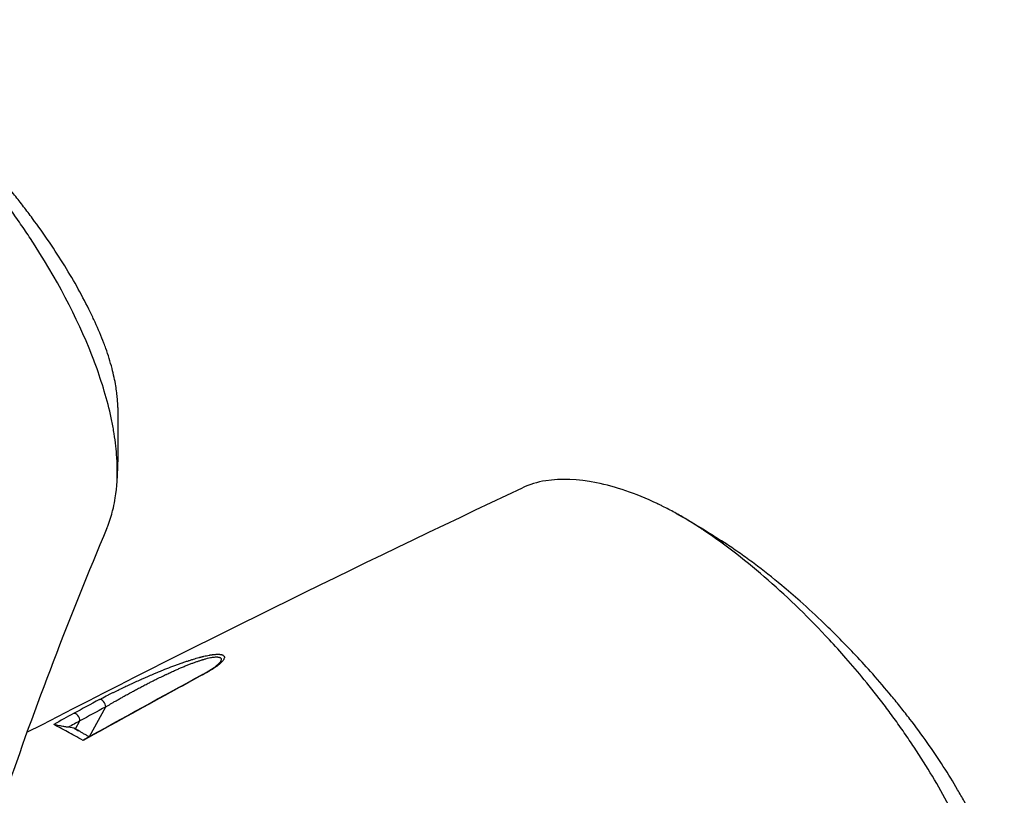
# Model space of a CAD drawing. Header units: millimetres. Extents: x 0 to 4378, y 0 to 2397.
# Tile 654 of 656: x 2702 to 2789, y 1957 to 2026. Entities that reach past the tile are written whole.
import ezdxf

# ---------------------------------------------------------------- set-up
doc = ezdxf.new("R2010")
doc.units = ezdxf.units.MM
doc.header["$LTSCALE"] = 0.2
doc.layers.add('01_Object Line', color=4, linetype='Continuous')

# ---------------------------------------------------------------- blocks, each defined once
blk = doc.blocks.new('Blk$A18R2-0W24D')
for p, q in [((-18.229, 1110.033), (-18.229, 1110.033)), ((-29.793, 1103.441), (-28.361, 1106.048)), ((-31.036, 1104.098), (-30.644, 1104.813)), ((-31.166, 1104.171), (-31.682, 1104.246)), ((-31.165, 1104.173), (-30.774, 1103.947)), ((-29.846, 1103.411), (-29.858, 1103.418))]:
    blk.add_line(p, q)
for centre, major_axis, ratio, start_param, end_param in [((12.615, 1083.25), (-1.495, 41.655), 0.767689, 5.78671, 5.852451), ((-19.59, 1108.461), (-0.238, 0.44), 0.574125, 5.91649, 6.250217), ((-54.102, 340.151), (435.313, 800.982), 0.572292, 0.719728, 0.72334), ((-28.721, 1106.241), (-0.237, 0.44), 0.615629, 3.963424, 6.144084), ((-54.51, 323.67), (444.565, 818.233), 0.572361, 0.723269, 0.725999), ((-31.004, 1105.005), (-0.239, 0.439), 0.613705, 3.961384, 6.133404), ((-48.125, 330.189), (434.09, 810.828), 0.577153, 0.716886, 0.720465), ((-48.434, 316.686), (441.656, 824.96), 0.577153, 0.720459, 0.722057)]:
    blk.add_ellipse(centre, major_axis=major_axis, ratio=ratio, start_param=start_param, end_param=end_param)
for points, knots in [([(-28.262, 1121.852), (-28.165, 1122.083), (-28.072, 1122.334), (-27.919, 1122.784), (-27.845, 1123.025), (-27.764, 1123.33), (-27.747, 1123.394), (-27.718, 1123.511), (-27.704, 1123.569), (-27.623, 1123.916), (-27.565, 1124.216), (-27.366, 1125.477), (-27.312, 1126.489), (-27.36, 1127.743), (-27.369, 1127.909), (-27.4, 1128.407), (-27.431, 1128.749), (-27.511, 1129.458), (-27.561, 1129.823), (-27.678, 1130.559), (-27.746, 1130.93), (-27.979, 1132.069), (-28.173, 1132.852), (-28.62, 1134.408), (-28.871, 1135.186), (-29.278, 1136.321), (-29.428, 1136.72), (-30.892, 1140.443), (-32.729, 1143.941), (-35.303, 1147.862), (-35.591, 1148.291), (-36.032, 1148.931), (-36.18, 1149.144), (-37.536, 1151.068), (-38.835, 1152.751), (-40.714, 1154.986), (-41.234, 1155.586), (-42.693, 1157.215), (-43.647, 1158.223), (-46.08, 1160.656), (-47.582, 1162.036), (-49.287, 1163.469), (-49.477, 1163.627), (-50.987, 1164.865), (-52.344, 1165.883), (-53.667, 1166.772)], [1.013384, 1.013384, 1.013384, 1.013384, 1.109993, 1.109993, 1.213598, 1.213598, 1.239256, 1.239256, 1.263925, 1.263925, 1.386081, 1.386081, 1.765731, 1.765731, 1.822697, 1.822697, 1.935907, 1.935907, 2.05247, 2.05247, 2.166843, 2.166843, 2.399096, 2.399096, 2.616669, 2.616669, 2.736228, 2.736228, 3.700499, 3.700499, 3.819408, 3.819408, 3.878521, 3.878521, 4.356179, 4.356179, 4.534962, 4.534962, 4.848781, 4.848781, 5.320636, 5.320636, 5.379891, 5.379891, 5.794291, 5.794291, 5.794291, 5.794291]), ([(-27.294, 1132.495), (-27.297, 1132.669), (-27.303, 1132.846), (-27.319, 1133.109), (-27.325, 1133.191), (-27.347, 1133.453), (-27.365, 1133.631), (-27.412, 1134.014), (-27.442, 1134.217), (-27.557, 1134.904), (-27.667, 1135.422), (-27.883, 1136.246), (-27.968, 1136.543), (-28.151, 1137.131), (-28.249, 1137.424), (-28.41, 1137.875), (-28.467, 1138.029), (-28.755, 1138.788), (-29.015, 1139.408), (-29.441, 1140.342), (-29.584, 1140.645), (-30.056, 1141.613), (-30.408, 1142.287), (-31.162, 1143.645), (-31.564, 1144.33), (-32.419, 1145.714), (-32.871, 1146.41), (-33.822, 1147.811), (-34.321, 1148.514), (-35.096, 1149.562), (-35.355, 1149.906), (-35.751, 1150.421), (-35.883, 1150.591), (-36.278, 1151.095), (-36.55, 1151.436), (-36.968, 1151.949), (-37.108, 1152.12), (-37.795, 1152.949), (-38.341, 1153.585), (-39.405, 1154.783), (-39.909, 1155.335), (-41.317, 1156.83), (-42.238, 1157.758), (-43.875, 1159.326), (-44.584, 1159.98), (-45.835, 1161.087), (-46.374, 1161.548), (-47.719, 1162.667), (-48.529, 1163.308), (-49.74, 1164.216), (-50.143, 1164.509), (-50.946, 1165.077), (-51.345, 1165.351), (-51.744, 1165.615)], [1.309968, 1.309968, 1.309968, 1.309968, 1.409825, 1.409825, 1.455442, 1.455442, 1.551535, 1.551535, 1.656164, 1.656164, 1.900706, 1.900706, 2.034322, 2.034322, 2.163764, 2.163764, 2.23071, 2.23071, 2.493873, 2.493873, 2.618927, 2.618927, 2.888841, 2.888841, 3.15547, 3.15547, 3.421439, 3.421439, 3.688226, 3.688226, 3.819032, 3.819032, 3.88401, 3.88401, 4.01084, 4.01084, 4.07486, 4.07486, 4.323328, 4.323328, 4.540387, 4.540387, 4.920961, 4.920961, 5.206452, 5.206452, 5.420954, 5.420954, 5.743111, 5.743111, 5.904, 5.904, 6.064928, 6.064928, 6.064928, 6.064928]), ([(20.369, 1124.018), (19.425, 1124.466), (18.5, 1124.841), (16.727, 1125.445), (15.863, 1125.682), (13.372, 1126.184), (11.859, 1126.246), (9.785, 1125.909), (9.102, 1125.702), (8.484, 1125.411)], [0.000007, 0.000007, 0.000007, 0.000007, 0.414147, 0.414147, 0.825596, 0.825596, 1.635283, 1.635283, 2.087116, 2.087116, 2.087116, 2.087116]), ([(24.609, 1121.579), (24.591, 1121.592), (24.568, 1121.607), (24.519, 1121.64), (24.496, 1121.655), (24.429, 1121.7), (24.384, 1121.73), (24.249, 1121.819), (24.159, 1121.878), (23.889, 1122.053), (23.709, 1122.167), (23.173, 1122.503), (22.816, 1122.718), (22.107, 1123.126), (21.755, 1123.319), (21.232, 1123.593), (21.058, 1123.681), (20.799, 1123.811), (20.713, 1123.853), (20.583, 1123.916), (20.54, 1123.936), (20.476, 1123.967), (20.455, 1123.978), (20.408, 1124), (20.387, 1124.01), (20.369, 1124.018)], [0.000006, 0.000006, 0.000006, 0.000006, 0.0077656, 0.0077656, 0.0144608, 0.0144608, 0.0278513, 0.0278513, 0.0546324, 0.0546324, 0.1081958, 0.1081958, 0.2151263, 0.2151263, 0.321952, 0.321952, 0.3753541, 0.3753541, 0.4020519, 0.4020519, 0.4154008, 0.4154008, 0.4220656, 0.4220656, 0.4297877, 0.4297877, 0.4297877, 0.4297877]), ([(50.015, 1076.659), (50.075, 1076.802), (50.13, 1076.944), (50.227, 1077.208), (50.273, 1077.337), (50.385, 1077.678), (50.457, 1077.918), (50.533, 1078.216), (50.541, 1078.248), (50.576, 1078.386), (50.6, 1078.493), (50.735, 1079.111), (50.817, 1079.645), (51.068, 1082.33), (50.876, 1085.254), (49.626, 1089.288), (49.595, 1089.384), (49.498, 1089.688), (49.432, 1089.889), (49.101, 1090.869), (48.799, 1091.674), (48.124, 1093.326), (47.756, 1094.16), (46.987, 1095.777), (46.592, 1096.558), (45.257, 1099.053), (44.227, 1100.775), (42.816, 1102.905), (42.525, 1103.333), (42.081, 1103.973), (41.932, 1104.185), (41.631, 1104.608), (41.478, 1104.821), (41.178, 1105.234), (41.03, 1105.435), (40.737, 1105.83), (40.591, 1106.024), (39.874, 1106.969), (39.287, 1107.714), (38.156, 1109.094), (37.617, 1109.731), (36.587, 1110.907), (36.098, 1111.449), (33.862, 1113.858), (32.045, 1115.625), (29.269, 1118.056), (28.338, 1118.827), (26.481, 1120.27), (25.538, 1120.955), (24.609, 1121.579)], [1.246487, 1.246487, 1.246487, 1.246487, 1.370376, 1.370376, 1.478744, 1.478744, 1.660636, 1.660636, 1.682878, 1.682878, 1.754881, 1.754881, 2.095999, 2.095999, 3.391402, 3.391402, 3.425371, 3.425371, 3.489795, 3.489795, 3.728653, 3.728653, 3.965316, 3.965316, 4.183283, 4.183283, 4.657702, 4.657702, 4.777295, 4.777295, 4.836881, 4.836881, 4.896376, 4.896376, 4.952913, 4.952913, 5.007544, 5.007544, 5.220073, 5.220073, 5.406505, 5.406505, 5.569953, 5.569953, 6.143852, 6.143852, 6.434427, 6.434427, 6.72683, 6.72683, 6.72683, 6.72683]), ([(50.982, 1087.302), (50.958, 1089.166), (50.427, 1091.41), (49.153, 1094.464), (48.875, 1095.076), (48.249, 1096.363), (47.899, 1097.036), (47.336, 1098.054), (47.143, 1098.393), (46.546, 1099.414), (46.123, 1100.102), (45.224, 1101.491), (44.749, 1102.193), (43.762, 1103.588), (43.253, 1104.28), (42.457, 1105.318), (42.19, 1105.66), (41.786, 1106.167), (41.652, 1106.334), (41.377, 1106.672), (41.239, 1106.841), (40.557, 1107.666), (40.005, 1108.312), (38.935, 1109.52), (38.429, 1110.075), (37.015, 1111.58), (36.09, 1112.514), (34.445, 1114.093), (33.732, 1114.751), (32.474, 1115.865), (31.933, 1116.33), (30.58, 1117.456), (29.766, 1118.101), (28.548, 1119.015), (28.143, 1119.31), (27.335, 1119.881), (26.934, 1120.156), (26.533, 1120.422)], [1.309683, 1.309683, 1.309683, 1.309683, 2.382704, 2.382704, 2.644531, 2.644531, 2.920325, 2.920325, 3.055737, 3.055737, 3.32651, 3.32651, 3.599271, 3.599271, 3.868476, 3.868476, 4.001861, 4.001861, 4.068427, 4.068427, 4.135561, 4.135561, 4.396184, 4.396184, 4.623382, 4.623382, 5.021949, 5.021949, 5.320939, 5.320939, 5.545577, 5.545577, 5.882871, 5.882871, 6.051321, 6.051321, 6.219809, 6.219809, 6.219809, 6.219809]), ([(-28.918, 1106.697), (-28.864, 1106.726), (-28.808, 1106.756), (-28.75, 1106.787), (-28.567, 1106.884), (-28.371, 1106.986), (-28.169, 1107.088), (-28.14, 1107.103), (-28.11, 1107.118), (-28.081, 1107.133), (-28.005, 1107.171), (-27.929, 1107.209), (-27.852, 1107.248), (-27.774, 1107.287), (-27.696, 1107.325), (-27.618, 1107.364), (-27.466, 1107.439), (-27.314, 1107.513), (-27.166, 1107.584), (-27.154, 1107.59), (-27.143, 1107.596), (-27.131, 1107.601), (-26.842, 1107.741), (-26.538, 1107.885), (-26.232, 1108.026), (-26.22, 1108.032), (-26.208, 1108.038), (-26.197, 1108.043), (-25.884, 1108.188), (-25.569, 1108.331), (-25.261, 1108.468), (-25.24, 1108.477), (-25.22, 1108.487), (-25.199, 1108.496), (-25.104, 1108.538), (-25.01, 1108.58), (-24.916, 1108.621), (-24.822, 1108.662), (-24.728, 1108.703), (-24.635, 1108.743), (-24.482, 1108.809), (-24.33, 1108.875), (-24.175, 1108.94), (-24.084, 1108.979), (-23.991, 1109.017), (-23.898, 1109.056), (-23.807, 1109.094), (-23.715, 1109.132), (-23.622, 1109.17), (-23.547, 1109.201), (-23.472, 1109.232), (-23.395, 1109.263), (-23.305, 1109.299), (-23.215, 1109.335), (-23.127, 1109.371), (-22.89, 1109.464), (-22.659, 1109.554), (-22.433, 1109.64), (-22.374, 1109.662), (-22.317, 1109.684), (-22.261, 1109.705), (-22.205, 1109.725), (-22.149, 1109.746), (-22.094, 1109.766), (-22.04, 1109.786), (-21.987, 1109.806), (-21.933, 1109.825), (-21.88, 1109.844), (-21.827, 1109.863), (-21.773, 1109.882), (-21.721, 1109.901), (-21.668, 1109.919), (-21.614, 1109.938), (-21.586, 1109.948), (-21.557, 1109.958), (-21.527, 1109.969), (-21.472, 1109.988), (-21.418, 1110.006), (-21.366, 1110.024), (-21.313, 1110.042), (-21.261, 1110.059), (-21.21, 1110.076), (-21.159, 1110.093), (-21.108, 1110.11), (-21.058, 1110.126), (-21.047, 1110.13), (-21.037, 1110.133), (-21.027, 1110.136), (-20.978, 1110.152), (-20.929, 1110.168), (-20.88, 1110.183), (-20.834, 1110.198), (-20.787, 1110.213), (-20.739, 1110.228), (-20.693, 1110.242), (-20.647, 1110.256), (-20.599, 1110.271), (-20.434, 1110.32), (-20.276, 1110.366), (-20.124, 1110.407), (-20.093, 1110.416), (-20.064, 1110.424), (-20.035, 1110.431), (-20.024, 1110.434), (-20.014, 1110.437), (-20.003, 1110.44), (-19.975, 1110.447), (-19.947, 1110.454), (-19.92, 1110.462), (-19.893, 1110.468), (-19.865, 1110.475), (-19.838, 1110.482), (-19.812, 1110.489), (-19.785, 1110.495), (-19.757, 1110.502), (-19.734, 1110.508), (-19.711, 1110.513), (-19.687, 1110.519), (-19.523, 1110.558), (-19.369, 1110.59), (-19.225, 1110.616), (-19.201, 1110.621), (-19.177, 1110.625), (-19.154, 1110.629), (-19.131, 1110.633), (-19.109, 1110.637), (-19.087, 1110.64), (-19.077, 1110.642), (-19.068, 1110.643), (-19.059, 1110.645), (-19.038, 1110.648), (-19.017, 1110.651), (-18.995, 1110.655), (-18.974, 1110.658), (-18.953, 1110.661), (-18.931, 1110.664), (-18.911, 1110.666), (-18.89, 1110.669), (-18.869, 1110.672), (-18.854, 1110.673), (-18.839, 1110.675), (-18.824, 1110.677), (-18.788, 1110.681), (-18.754, 1110.684), (-18.722, 1110.687), (-18.697, 1110.689), (-18.672, 1110.691), (-18.649, 1110.693), (-18.616, 1110.695), (-18.585, 1110.697), (-18.555, 1110.698), (-18.527, 1110.699), (-18.5, 1110.699), (-18.473, 1110.7), (-18.447, 1110.7), (-18.422, 1110.7), (-18.397, 1110.699), (-18.372, 1110.698), (-18.348, 1110.697), (-18.325, 1110.695), (-18.319, 1110.695), (-18.313, 1110.695), (-18.307, 1110.694), (-18.285, 1110.692), (-18.263, 1110.69), (-18.242, 1110.687), (-18.222, 1110.685), (-18.202, 1110.682), (-18.183, 1110.678), (-18.165, 1110.675), (-18.147, 1110.671), (-18.13, 1110.667), (-18.103, 1110.66), (-18.077, 1110.652), (-18.054, 1110.644), (-18.03, 1110.634), (-18.008, 1110.624), (-17.988, 1110.612), (-17.955, 1110.593), (-17.928, 1110.569), (-17.91, 1110.543), (-17.899, 1110.527), (-17.89, 1110.51), (-17.884, 1110.493), (-17.879, 1110.475), (-17.876, 1110.457), (-17.875, 1110.437), (-17.875, 1110.424), (-17.875, 1110.411), (-17.877, 1110.397), (-17.878, 1110.393), (-17.878, 1110.39), (-17.879, 1110.386), (-17.884, 1110.358), (-17.894, 1110.328), (-17.909, 1110.296), (-17.916, 1110.279), (-17.925, 1110.262), (-17.935, 1110.244), (-17.94, 1110.235), (-17.946, 1110.226), (-17.951, 1110.217), (-17.976, 1110.179), (-18.005, 1110.14), (-18.037, 1110.1), (-18.055, 1110.079), (-18.073, 1110.058), (-18.093, 1110.037), (-18.113, 1110.015), (-18.135, 1109.993), (-18.157, 1109.971), (-18.158, 1109.97), (-18.16, 1109.968), (-18.161, 1109.967), (-18.181, 1109.947), (-18.202, 1109.928), (-18.223, 1109.908), (-18.245, 1109.888), (-18.268, 1109.867), (-18.293, 1109.845), (-18.309, 1109.832), (-18.324, 1109.819), (-18.341, 1109.805), (-18.368, 1109.783), (-18.396, 1109.76), (-18.425, 1109.737), (-18.553, 1109.635), (-18.701, 1109.531), (-18.848, 1109.434), (-18.864, 1109.424), (-18.88, 1109.413), (-18.896, 1109.403), (-18.915, 1109.39), (-18.935, 1109.378), (-18.955, 1109.365), (-18.984, 1109.346), (-19.014, 1109.328), (-19.044, 1109.309), (-19.073, 1109.291), (-19.104, 1109.272), (-19.134, 1109.254), (-19.165, 1109.235), (-19.196, 1109.216), (-19.227, 1109.198), (-19.25, 1109.185), (-19.273, 1109.171), (-19.296, 1109.158), (-19.304, 1109.153), (-19.313, 1109.148), (-19.322, 1109.143), (-19.348, 1109.128), (-19.374, 1109.113), (-19.401, 1109.098), (-19.431, 1109.081), (-19.463, 1109.063), (-19.495, 1109.045), (-19.529, 1109.026), (-19.564, 1109.007), (-19.602, 1108.986), (-19.634, 1108.969), (-19.667, 1108.951), (-19.702, 1108.931), (-19.709, 1108.928), (-19.716, 1108.924), (-19.722, 1108.921)], [0, 0, 0, 0, 0.0130518, 0.0130518, 0.0130518, 0.0546487, 0.0546487, 0.0546487, 0.0606097, 0.0606097, 0.0606097, 0.0760926, 0.0760926, 0.0760926, 0.0917898, 0.0917898, 0.0917898, 0.1225414, 0.1225414, 0.1225414, 0.125, 0.125, 0.125, 0.185671, 0.185671, 0.185671, 0.1880403, 0.1880403, 0.1880403, 0.25, 0.25, 0.25, 0.2541675, 0.2541675, 0.2541675, 0.2733775, 0.2733775, 0.2733775, 0.292584, 0.292584, 0.292584, 0.3239194, 0.3239194, 0.3239194, 0.3424637, 0.3424637, 0.3424637, 0.3605055, 0.3605055, 0.3605055, 0.375, 0.375, 0.375, 0.3920699, 0.3920699, 0.3920699, 0.4375, 0.4375, 0.4375, 0.4492702, 0.4492702, 0.4492702, 0.4610182, 0.4610182, 0.4610182, 0.4724516, 0.4724516, 0.4724516, 0.4836295, 0.4836295, 0.4836295, 0.4943265, 0.4943265, 0.4943265, 0.5, 0.5, 0.5, 0.5106152, 0.5106152, 0.5106152, 0.5212304, 0.5212304, 0.5212304, 0.5317597, 0.5317597, 0.5317597, 0.5339079, 0.5339079, 0.5339079, 0.5439621, 0.5439621, 0.5439621, 0.5534615, 0.5534615, 0.5534615, 0.5625, 0.5625, 0.5625, 0.59375, 0.59375, 0.59375, 0.6000797, 0.6000797, 0.6000797, 0.6024545, 0.6024545, 0.6024545, 0.6086674, 0.6086674, 0.6086674, 0.6147125, 0.6147125, 0.6147125, 0.6203648, 0.6203648, 0.6203648, 0.625, 0.625, 0.625, 0.65625, 0.65625, 0.65625, 0.6616327, 0.6616327, 0.6616327, 0.6670453, 0.6670453, 0.6670453, 0.6693115, 0.6693115, 0.6693115, 0.6745078, 0.6745078, 0.6745078, 0.6795832, 0.6795832, 0.6795832, 0.6843068, 0.6843068, 0.6843068, 0.6875, 0.6875, 0.6875, 0.6949011, 0.6949011, 0.6949011, 0.7005456, 0.7005456, 0.7005456, 0.7082314, 0.7082314, 0.7082314, 0.7154474, 0.7154474, 0.7154474, 0.7225734, 0.7225734, 0.7225734, 0.7295267, 0.7295267, 0.7295267, 0.7312887, 0.7312887, 0.7312887, 0.7379202, 0.7379202, 0.7379202, 0.7441227, 0.7441227, 0.7441227, 0.75, 0.75, 0.75, 0.7591085, 0.7591085, 0.7591085, 0.768686, 0.768686, 0.768686, 0.7850609, 0.7850609, 0.7850609, 0.7946632, 0.7946632, 0.7946632, 0.8042655, 0.8042655, 0.8042655, 0.8108796, 0.8108796, 0.8108796, 0.8125, 0.8125, 0.8125, 0.8256556, 0.8256556, 0.8256556, 0.8325276, 0.8325276, 0.8325276, 0.8359779, 0.8359779, 0.8359779, 0.8506488, 0.8506488, 0.8506488, 0.8584656, 0.8584656, 0.8584656, 0.8668393, 0.8668393, 0.8668393, 0.8673146, 0.8673146, 0.8673146, 0.875, 0.875, 0.875, 0.883205, 0.883205, 0.883205, 0.8882626, 0.8882626, 0.8882626, 0.8966706, 0.8966706, 0.8966706, 0.9334822, 0.9334822, 0.9334822, 0.9375, 0.9375, 0.9375, 0.9423621, 0.9423621, 0.9423621, 0.9492937, 0.9492937, 0.9492937, 0.9562254, 0.9562254, 0.9562254, 0.9633498, 0.9633498, 0.9633498, 0.96875, 0.96875, 0.96875, 0.9708858, 0.9708858, 0.9708858, 0.9771847, 0.9771847, 0.9771847, 0.9845447, 0.9845447, 0.9845447, 0.9922363, 0.9922363, 0.9922363, 0.9987827, 0.9987827, 0.9987827, 1, 1, 1, 1]), ([(-28.361, 1106.048), (-28.292, 1106.091), (-28.222, 1106.133), (-28.078, 1106.221), (-28.004, 1106.265), (-27.851, 1106.356), (-27.772, 1106.403), (-27.654, 1106.471), (-27.617, 1106.493), (-27.484, 1106.571), (-27.388, 1106.626), (-27.19, 1106.74), (-27.088, 1106.797), (-26.899, 1106.904), (-26.813, 1106.953), (-26.664, 1107.036), (-26.603, 1107.07), (-26.413, 1107.176), (-26.283, 1107.247), (-26.042, 1107.378), (-25.932, 1107.438), (-25.7, 1107.563), (-25.577, 1107.629), (-25.328, 1107.761), (-25.202, 1107.827), (-25.014, 1107.925), (-24.954, 1107.956), (-24.763, 1108.055), (-24.633, 1108.122), (-24.412, 1108.235), (-24.321, 1108.28), (-24.135, 1108.374), (-24.038, 1108.423), (-23.794, 1108.544), (-23.646, 1108.617), (-23.345, 1108.762), (-23.193, 1108.835), (-23.016, 1108.918), (-22.992, 1108.93), (-22.853, 1108.995), (-22.739, 1109.048), (-22.512, 1109.152), (-22.4, 1109.203), (-22.179, 1109.302), (-22.071, 1109.35), (-21.916, 1109.417), (-21.87, 1109.438), (-21.714, 1109.505), (-21.605, 1109.551), (-21.39, 1109.641), (-21.284, 1109.684), (-21.126, 1109.747), (-21.073, 1109.768), (-20.924, 1109.827), (-20.828, 1109.864), (-20.64, 1109.935), (-20.547, 1109.969), (-20.367, 1110.034), (-20.278, 1110.065), (-20.152, 1110.108), (-20.114, 1110.121), (-19.984, 1110.163), (-19.894, 1110.192), (-19.794, 1110.223), (-19.784, 1110.226), (-19.681, 1110.257), (-19.59, 1110.283), (-19.416, 1110.33), (-19.332, 1110.351), (-19.238, 1110.373), (-19.224, 1110.376), (-19.144, 1110.394), (-19.08, 1110.407), (-18.955, 1110.429), (-18.894, 1110.438), (-18.778, 1110.453), (-18.723, 1110.458), (-18.62, 1110.464), (-18.572, 1110.464), (-18.497, 1110.462), (-18.468, 1110.46), (-18.413, 1110.454), (-18.388, 1110.449), (-18.342, 1110.439), (-18.321, 1110.433), (-18.271, 1110.415), (-18.244, 1110.401), (-18.204, 1110.37), (-18.189, 1110.354), (-18.168, 1110.32), (-18.162, 1110.303), (-18.154, 1110.267), (-18.153, 1110.247), (-18.155, 1110.217), (-18.157, 1110.206), (-18.163, 1110.178), (-18.168, 1110.16), (-18.185, 1110.116), (-18.197, 1110.09), (-18.217, 1110.053), (-18.223, 1110.043), (-18.229, 1110.033)], [0, 0, 0, 0, 0.0180448, 0.0180448, 0.0365313, 0.0365313, 0.0556289, 0.0556289, 0.0645641, 0.0645641, 0.0869447, 0.0869447, 0.1099761, 0.1099761, 0.1291281, 0.1291281, 0.1424569, 0.1424569, 0.1703945, 0.1703945, 0.1936922, 0.1936922, 0.2195225, 0.2195225, 0.2457579, 0.2457579, 0.2582563, 0.2582563, 0.2850011, 0.2850011, 0.3033496, 0.3033496, 0.3228204, 0.3228204, 0.3524073, 0.3524073, 0.3825165, 0.3825165, 0.3873844, 0.3873844, 0.4100468, 0.4100468, 0.4323398, 0.4323398, 0.45394, 0.45394, 0.4631683, 0.4631683, 0.4849412, 0.4849412, 0.5060366, 0.5060366, 0.5165126, 0.5165126, 0.5357978, 0.5357978, 0.5547041, 0.5547041, 0.5729851, 0.5729851, 0.5810767, 0.5810767, 0.6003696, 0.6003696, 0.6026554, 0.6026554, 0.6228383, 0.6228383, 0.642333, 0.642333, 0.6456407, 0.6456407, 0.6617818, 0.6617818, 0.6779228, 0.6779228, 0.6942026, 0.6942026, 0.7102048, 0.7102048, 0.7211215, 0.7211215, 0.7319745, 0.7319745, 0.7424869, 0.7424869, 0.7595404, 0.7595404, 0.7747689, 0.7747689, 0.7876346, 0.7876346, 0.8004649, 0.8004649, 0.8070509, 0.8070509, 0.8175676, 0.8175676, 0.8316331, 0.8316331, 0.836718, 0.836718, 0.836718, 0.836718]), ([(-19.829, 1108.901), (-19.46, 1109.101), (-19.116, 1109.302), (-18.686, 1109.6), (-18.551, 1109.704), (-18.333, 1109.898), (-18.253, 1109.995), (-18.229, 1110.033)], [0, 0, 0, 0, 0.1540496, 0.1540496, 0.2386631, 0.2386631, 0.3291106, 0.3291106, 0.3291106, 0.3291106]), ([(-19.722, 1108.921), (-20.703, 1108.389), (-21.684, 1107.855), (-22.665, 1107.32), (-25.231, 1105.921), (-27.797, 1104.51), (-30.364, 1103.089)], [0, 0, 0, 0, 0.2372022, 0.2372022, 0.2372022, 0.8578116, 0.8578116, 0.8578116, 0.8578116]), ([(-31.682, 1104.247), (-31.76, 1104.258), (-31.865, 1104.275), (-32.094, 1104.313), (-32.225, 1104.337), (-32.435, 1104.377), (-32.519, 1104.393), (-32.664, 1104.424), (-32.717, 1104.436), (-32.8, 1104.455), (-32.834, 1104.463), (-32.891, 1104.478), (-32.913, 1104.484), (-32.946, 1104.494), (-32.956, 1104.498), (-32.961, 1104.501)], [0.0002008, 0.0002008, 0.0002008, 0.0002008, 0.0392119, 0.0392119, 0.0764248, 0.0764248, 0.0980335, 0.0980335, 0.1133398, 0.1133398, 0.1258751, 0.1258751, 0.1369295, 0.1369295, 0.1479068, 0.1479068, 0.1479068, 0.1479068]), ([(-30.364, 1103.089), (-30.881, 1103.365), (-31.346, 1103.631), (-32.175, 1104.083), (-32.653, 1104.323), (-32.961, 1104.501)], [0.0000016, 0.0000016, 0.0000016, 0.0000016, 0.4148042, 0.4148042, 0.8980857, 0.8980857, 0.8980857, 0.8980857]), ([(-29.846, 1103.411), (-29.856, 1103.417), (-29.866, 1103.423), (-29.876, 1103.428), (-29.965, 1103.48), (-30.051, 1103.529), (-30.132, 1103.576), (-30.216, 1103.625), (-30.296, 1103.671), (-30.372, 1103.715), (-30.412, 1103.738), (-30.452, 1103.761), (-30.491, 1103.783), (-30.496, 1103.786), (-30.501, 1103.789), (-30.506, 1103.792), (-30.59, 1103.841), (-30.668, 1103.885), (-30.74, 1103.927), (-30.809, 1103.967), (-30.874, 1104.004), (-30.933, 1104.039), (-30.989, 1104.071), (-31.04, 1104.1), (-31.086, 1104.127), (-31.114, 1104.143), (-31.14, 1104.158), (-31.164, 1104.172)], [0.2376584, 0.2376584, 0.2376584, 0.2376584, 0.2496642, 0.2496642, 0.2496642, 0.3608437, 0.3608437, 0.3608437, 0.4752519, 0.4752519, 0.4752519, 0.5366951, 0.5366951, 0.5366951, 0.5448255, 0.5448255, 0.5448255, 0.6781774, 0.6781774, 0.6781774, 0.8073979, 0.8073979, 0.8073979, 0.928711, 0.928711, 0.928711, 1, 1, 1, 1]), ([(-30.364, 1103.089), (-30.374, 1103.095), (-30.379, 1103.099), (-30.385, 1103.107), (-30.385, 1103.111), (-30.381, 1103.115), (-30.379, 1103.116), (-30.377, 1103.118)], [0.00000023, 0.00000023, 0.00000023, 0.00000023, 0.00803419, 0.00803419, 0.01732344, 0.01732344, 0.02122959, 0.02122959, 0.02122959, 0.02122959])]:
    blk.add_open_spline(points, degree=3, knots=knots)
for points in [[(-27.294, 1132.495), (-27.269, 1130.538), (-27.273, 1128.424), (-27.352, 1126.262)], [(-35.322, 1103.804), (-20.855, 1111.282), (-6.28, 1118.467), (8.484, 1125.411)], [(22.071, 1123.143), (23.498, 1122.349), (24.913, 1121.484), (26.31, 1120.569)], [(-28.262, 1121.852), (-31.563, 1114.006), (-34.6, 1106.066), (-37.282, 1098.238)], [(26.525, 1120.428), (26.453, 1120.475), (26.382, 1120.522), (26.31, 1120.569)], [(-30.377, 1103.118), (-26.857, 1105.066), (-23.337, 1106.994), (-19.818, 1108.901)]]:
    blk.add_open_spline(points, degree=3)

msp = doc.modelspace()

# ---------------------------------------------------------------- block references
at = {"layer": '01_Object Line'}
msp.add_blockref('Blk$A18R2-0W24D', (2737.807, 859.146), dxfattribs=at)

doc.saveas('drawing.dxf')
